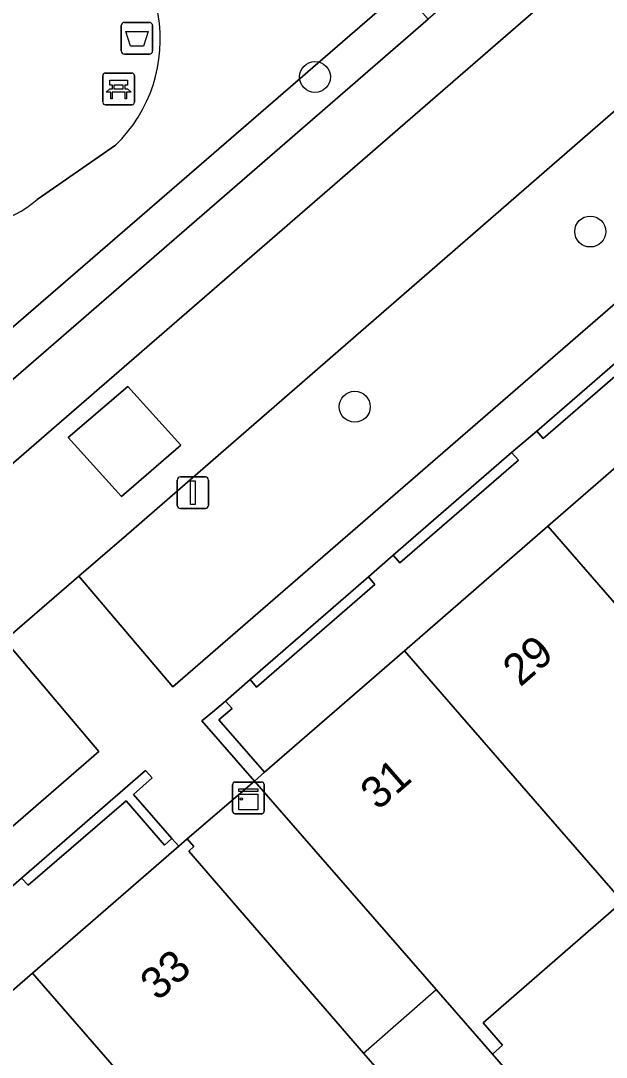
# Model space of a CAD drawing. Extents: x 155887 to 156869, y 383880 to 384678.
# Drawn here: x 156671.64 to 156690.14, y 384256.81 to 384289.59 of the extents above; entities that cross this region are included whole.
import ezdxf

# ---------------------------------------------------------------- set-up
doc = ezdxf.new("R2010")
doc.units = 0
for name, color, linetype in [('IMGEO_Afvalbak', 7, 'Continuous'), ('IMGEO_Bank', 7, 'Continuous'), ('IMGEO_Boom', 7, 'Continuous'), ('IMGEO_Erf', 7, 'Continuous'), ('IMGEO_Groenvoorziening', 7, 'Continuous'), ('IMGEO_Haag', 7, 'Continuous'), ('IMGEO_Kast', 7, 'Continuous'), ('IMGEO_Lichtmast', 7, 'Continuous'), ('IMGEO_Muur', 7, 'Continuous'), ('IMGEO_Pand', 7, 'Continuous'), ('IMGEO_Pand_nummerreeks', 7, 'Continuous'), ('IMGEO_Pand_overbouw', 7, 'Continuous'), ('IMGEO_Parkeervlak_open', 7, 'Continuous'), ('IMGEO_Rijbaan_lokaal_gesloten', 7, 'Continuous'), ('IMGEO_Rijbaan_lokaal_open', 7, 'Continuous'), ('IMGEO_Terreindeel_zand', 7, 'Continuous'), ('IMGEO_Voetpad_open', 7, 'Continuous')]:
    doc.layers.add(name, color=color, linetype=linetype)

msp = doc.modelspace()

# ---------------------------------------------------------------- linework, layer by layer
at = {"layer": 'IMGEO_Afvalbak'}
for p, q in [((156674.814, 384288.637), (156674.814, 384289.437)), ((156674.814, 384289.437), (156674.814, 384288.637)), ((156674.914, 384289.537), (156675.704, 384289.537)), ((156675.704, 384289.537), (156674.914, 384289.537)), ((156675.804, 384289.437), (156675.804, 384288.637)), ((156675.804, 384288.637), (156675.804, 384289.437)), ((156675.704, 384288.537), (156674.914, 384288.537)), ((156674.914, 384288.537), (156675.704, 384288.537))]:
    msp.add_line(p, q, dxfattribs=at)
msp.add_lwpolyline([(156674.957, 384289.251), (156675.661, 384289.251), (156675.512, 384288.781), (156675.106, 384288.781), (156674.957, 384289.251)], dxfattribs=at)
for centre, start, end in [((156674.914, 384289.437), 90, 180), ((156674.914, 384289.437), 90, 180), ((156675.704, 384289.437), 0, 90), ((156675.704, 384289.437), 360, 90), ((156674.914, 384288.637), 180, 270), ((156674.914, 384288.637), 180, 270), ((156675.704, 384288.637), 270, 0), ((156675.704, 384288.637), 270, 0)]:
    msp.add_arc(centre, 0.1, start, end, dxfattribs=at)
at = {"layer": 'IMGEO_Bank'}
for p, q in [((156674.231, 384287.01), (156674.231, 384287.851)), ((156674.231, 384287.851), (156674.231, 384287.01)), ((156674.306, 384287.935), (156675.147, 384287.935)), ((156675.147, 384287.935), (156674.306, 384287.935)), ((156675.231, 384287.86), (156675.231, 384287.019)), ((156675.231, 384287.019), (156675.231, 384287.86)), ((156674.928, 384287.333), (156674.535, 384287.333)), ((156674.54, 384287.441), (156674.54, 384287.547)), ((156674.584, 384287.547), (156674.584, 384287.441)), ((156674.872, 384287.553), (156674.59, 384287.553)), ((156674.59, 384287.435), (156674.872, 384287.435)), ((156674.878, 384287.441), (156674.878, 384287.547)), ((156674.922, 384287.547), (156674.922, 384287.441)), ((156675.156, 384286.935), (156674.315, 384286.935)), ((156674.315, 384286.935), (156675.156, 384286.935))]:
    msp.add_line(p, q, dxfattribs=at)
for points in [[(156674.534, 384287.553), (156674.448, 384287.553), (156674.448, 384287.714), (156675.011, 384287.714), (156675.011, 384287.553), (156674.928, 384287.553)], [(156674.478, 384287.333), (156674.336, 384287.333), (156674.448, 384287.435), (156674.534, 384287.435)], [(156674.528, 384287.326), (156674.528, 384287.119), (156674.485, 384287.119), (156674.485, 384287.326)], [(156674.928, 384287.435), (156675.011, 384287.435), (156675.123, 384287.333), (156674.984, 384287.333)], [(156674.978, 384287.326), (156674.978, 384287.119), (156674.934, 384287.119), (156674.934, 384287.326)]]:
    msp.add_lwpolyline(points, dxfattribs=at)
for centre, radius, start, end in [((156674.309, 384287.857), 0.0779, 92.4484, 184.2845), ((156674.309, 384287.857), 0.0779, 92.4484, 184.2845), ((156675.153, 384287.857), 0.0779, 2.4484, 94.2845), ((156675.153, 384287.857), 0.0779, 2.4484, 94.2845), ((156674.478, 384287.326), 0.00671, 2.8957, 87.1043), ((156674.535, 384287.326), 0.00671, 92.8957, 177.1043), ((156674.533, 384287.546), 0.00671, 2.8957, 87.1043), ((156674.533, 384287.442), 0.00671, 272.8957, 357.1043), ((156674.59, 384287.546), 0.00671, 92.8957, 177.1043), ((156674.59, 384287.442), 0.00671, 182.8957, 267.1043), ((156674.872, 384287.546), 0.00671, 2.8957, 87.1043), ((156674.872, 384287.442), 0.00671, 272.8957, 357.1043), ((156674.929, 384287.546), 0.00671, 92.8957, 177.1043), ((156674.929, 384287.442), 0.00671, 182.8957, 267.1043), ((156674.927, 384287.326), 0.00671, 2.8957, 87.1043), ((156674.984, 384287.326), 0.00671, 92.8957, 177.1043), ((156674.309, 384287.013), 0.0779, 182.4484, 274.2845), ((156674.309, 384287.013), 0.0779, 182.4484, 274.2845), ((156675.153, 384287.013), 0.0779, 272.4484, 4.2845), ((156675.153, 384287.013), 0.0779, 272.4484, 4.2845)]:
    msp.add_arc(centre, radius, start, end, dxfattribs=at)
at = {"layer": 'IMGEO_Boom'}
for centre in [(156680.937, 384287.811), (156689.636, 384282.924), (156682.194, 384277.383)]:
    msp.add_circle(centre, 0.489, dxfattribs=at)
at = {"layer": 'IMGEO_Erf'}
for points in [[(156691.898, 384279.626), (156688.149, 384276.374), (156687.943, 384276.612), (156687.152, 384275.935), (156687.365, 384275.693), (156683.618, 384272.446), (156683.412, 384272.688), (156682.628, 384272.003), (156682.831, 384271.765), (156679.09, 384268.519), (156678.883, 384268.761), (156678.109, 384268.076), (156678.324, 384267.842), (156677.902, 384267.48), (156679.34, 384265.824), (156683.766, 384269.669), (156688.294, 384273.603), (156692.836, 384277.549)], [(156667.478, 384255.543), (156672.007, 384259.474), (156676.631, 384263.488), (156676.416, 384263.729), (156676.181, 384263.519), (156674.964, 384264.918), (156671.871, 384262.255), (156671.658, 384262.48), (156670.878, 384261.796), (156671.081, 384261.563), (156667.336, 384258.317), (156667.134, 384258.551), (156666.334, 384257.89), (156666.555, 384257.634), (156662.809, 384254.38)], [(156690.542, 384261.628), (156686.251, 384257.898), (156686.867, 384257.189), (156686.542, 384256.907), (156692.537, 384250)]]:
    msp.add_lwpolyline(points, dxfattribs=at)
at = {"layer": 'IMGEO_Groenvoorziening'}
msp.add_lwpolyline([(156651.967, 384326.881), (156651.628, 384327.258), (156649.422, 384325.338), (156649.784, 384324.922), (156650.206, 384324.374), (156651.931, 384325.873), (156667.849, 384307.558), (156670.041, 384305.035), (156672.024, 384302.756), (156683.131, 384290.072), (156668.738, 384277.618), (156669.214, 384277.079), (156669.563, 384276.677), (156684.514, 384289.644), (156684.165, 384290.027), (156672.593, 384303.245), (156670.597, 384305.482)], close=True, dxfattribs=at)
for points in [[(156647.84, 384282.031), (156659.025, 384269.149), (156666.745, 384275.762), (156667.151, 384275.248), (156667.479, 384274.87), (156669.563, 384276.677), (156669.214, 384277.079), (156668.738, 384277.618), (156683.131, 384290.072), (156672.024, 384302.756), (156670.041, 384305.035), (156667.849, 384307.558), (156651.931, 384325.873)], [(156674.628, 384285.65), (156672.161, 384283.939)]]:
    msp.add_lwpolyline(points, dxfattribs=at)
for centre, radius, start, end in [((156671.387, 384289), 4.661, 314.0554, 65.5124), ((156669.826, 384286.658), 3.584, 204.2158, 310.6508)]:
    msp.add_arc(centre, radius, start, end, dxfattribs=at)
at = {"layer": 'IMGEO_Haag'}
msp.add_lwpolyline([(156651.967, 384326.881), (156651.628, 384327.258), (156649.422, 384325.338), (156649.784, 384324.922), (156650.206, 384324.374), (156651.931, 384325.873), (156667.849, 384307.558), (156670.041, 384305.035), (156672.024, 384302.756), (156683.131, 384290.072), (156668.738, 384277.618), (156669.214, 384277.079), (156669.563, 384276.677), (156684.514, 384289.644), (156684.165, 384290.027), (156672.593, 384303.245), (156670.597, 384305.482)], close=True, dxfattribs=at)
at = {"layer": 'IMGEO_Kast'}
for p, q in [((156678.332, 384264.59), (156678.332, 384265.431)), ((156678.332, 384265.431), (156678.332, 384264.59)), ((156678.407, 384265.515), (156679.248, 384265.515)), ((156679.248, 384265.515), (156678.407, 384265.515)), ((156679.332, 384265.44), (156679.332, 384264.599)), ((156679.332, 384264.599), (156679.332, 384265.44)), ((156679.257, 384264.515), (156678.416, 384264.515)), ((156678.416, 384264.515), (156679.257, 384264.515))]:
    msp.add_line(p, q, dxfattribs=at)
for points in [[(156678.527, 384265.305), (156679.127, 384265.305), (156679.127, 384265.22), (156678.527, 384265.22), (156678.527, 384265.305)], [(156678.527, 384265.13), (156679.127, 384265.13), (156679.127, 384264.641), (156678.527, 384264.641), (156678.527, 384265.13)]]:
    msp.add_lwpolyline(points, dxfattribs=at)
msp.add_circle((156678.611, 384264.979), 0.0377, dxfattribs=at)
for centre, start, end in [((156678.41, 384265.437), 92.4484, 184.2845), ((156678.41, 384265.437), 92.4484, 184.2845), ((156679.254, 384265.437), 2.4484, 94.2845), ((156679.254, 384265.437), 2.4484, 94.2845), ((156678.41, 384264.593), 182.4484, 274.2845), ((156678.41, 384264.593), 182.4484, 274.2845), ((156679.254, 384264.593), 272.4484, 4.2845), ((156679.254, 384264.593), 272.4484, 4.2845)]:
    msp.add_arc(centre, 0.0779, start, end, dxfattribs=at)
at = {"layer": 'IMGEO_Lichtmast'}
for p, q in [((156676.583, 384274.263), (156676.583, 384275.063)), ((156676.583, 384275.063), (156676.583, 384274.263)), ((156676.683, 384275.163), (156677.473, 384275.163)), ((156677.473, 384275.163), (156676.683, 384275.163)), ((156677.573, 384275.063), (156677.573, 384274.263)), ((156677.573, 384274.263), (156677.573, 384275.063)), ((156677.473, 384274.163), (156676.683, 384274.163)), ((156676.683, 384274.163), (156677.473, 384274.163))]:
    msp.add_line(p, q, dxfattribs=at)
msp.add_lwpolyline([(156677.003, 384275.038), (156677.153, 384275.038), (156677.153, 384274.288), (156677.003, 384274.288), (156677.003, 384275.038)], dxfattribs=at)
for centre, start, end in [((156676.683, 384275.063), 90, 180), ((156676.683, 384275.063), 90, 180), ((156677.473, 384275.063), 0, 90), ((156677.473, 384275.063), 360, 90), ((156676.683, 384274.263), 180, 270), ((156676.683, 384274.263), 180, 270), ((156677.473, 384274.263), 270, 0), ((156677.473, 384274.263), 270, 0)]:
    msp.add_arc(centre, 0.1, start, end, dxfattribs=at)
at = {"layer": 'IMGEO_Muur'}
for points in [[(156687.943, 384276.612), (156688.149, 384276.374), (156691.898, 384279.626), (156691.691, 384279.856)], [(156683.412, 384272.688), (156683.618, 384272.446), (156687.365, 384275.693), (156687.152, 384275.935)], [(156678.883, 384268.761), (156679.09, 384268.519), (156682.831, 384271.765), (156682.628, 384272.003)], [(156677.902, 384267.48), (156678.324, 384267.842), (156678.109, 384268.076), (156677.693, 384267.721), (156677.364, 384267.453), (156679.025, 384265.545), (156679.34, 384265.824)], [(156671.658, 384262.48), (156671.871, 384262.255), (156674.964, 384264.918), (156676.181, 384263.519), (156676.416, 384263.729), (156675.2, 384265.12), (156675.793, 384265.65), (156675.585, 384265.881)]]:
    msp.add_lwpolyline(points, close=True, dxfattribs=at)
at = {"layer": 'IMGEO_Pand'}
for points in [[(156692.836, 384277.549), (156688.294, 384273.603), (156693.895, 384267.152), (156695.803, 384264.954), (156695.913, 384265.05), (156695.298, 384265.76), (156699.598, 384269.496), (156700.214, 384268.788), (156700.345, 384268.902)], [(156688.294, 384273.603), (156683.766, 384269.669), (156688.668, 384264.024), (156691.276, 384261.02), (156691.393, 384261.122), (156695.803, 384264.954), (156693.895, 384267.152)], [(156683.766, 384269.669), (156679.34, 384265.824), (156679.025, 384265.545), (156684.764, 384258.95), (156686.542, 384256.907), (156686.867, 384257.189), (156686.251, 384257.898), (156690.542, 384261.628), (156691.159, 384260.919), (156691.276, 384261.02), (156688.668, 384264.024)], [(156676.894, 384263.716), (156676.631, 384263.488), (156672.007, 384259.474), (156676.201, 384254.642), (156677.776, 384252.827), (156679.727, 384250.579), (156684.438, 384254.685), (156682.614, 384256.777), (156682.473, 384256.94), (156676.945, 384263.327), (156677.11, 384263.473)], [(156672.007, 384259.474), (156667.478, 384255.543), (156672.288, 384250), (156673.255, 384248.886), (156675.205, 384246.638), (156679.727, 384250.579), (156677.776, 384252.827), (156676.201, 384254.642)]]:
    msp.add_lwpolyline(points, close=True, dxfattribs=at)
at = {"layer": 'IMGEO_Pand_overbouw'}
msp.add_lwpolyline([(156676.894, 384263.716), (156677.11, 384263.473), (156676.945, 384263.327), (156682.473, 384256.94), (156684.764, 384258.95), (156679.025, 384265.545)], close=True, dxfattribs=at)
at = {"layer": 'IMGEO_Parkeervlak_open'}
for points in [[(156673.475, 384272.027), (156674.96, 384270.277), (156676.443, 384268.529), (156713.109, 384300.329), (156711.571, 384302.065), (156710.042, 384303.791), (156708.555, 384302.487), (156691.805, 384287.952), (156674.975, 384273.325)], [(156671.132, 384269.999), (156669.602, 384268.675), (156648.072, 384250), (156635.98, 384239.512), (156634.461, 384238.187), (156636.003, 384236.436), (156637.519, 384234.714), (156655.122, 384250), (156674.104, 384266.484), (156672.61, 384268.251)]]:
    msp.add_lwpolyline(points, close=True, dxfattribs=at)
at = {"layer": 'IMGEO_Rijbaan_lokaal_gesloten'}
for points in [[(156694.427, 384295.502), (156688.813, 384290.7), (156688.781, 384290.696), (156657.372, 384263.445), (156657.364, 384263.432), (156651.812, 384258.6), (156651.804, 384258.6), (156641.953, 384250)], [(156648.072, 384250), (156669.602, 384268.675), (156671.132, 384269.999), (156673.475, 384272.027), (156674.975, 384273.325), (156691.805, 384287.952)]]:
    msp.add_lwpolyline(points, dxfattribs=at)
msp.add_lwpolyline([(156676.701, 384276.17), (156674.821, 384274.545), (156673.139, 384276.414), (156675.017, 384278.023)], close=True, dxfattribs=at)
at = {"layer": 'IMGEO_Rijbaan_lokaal_open'}
msp.add_lwpolyline([(156674.821, 384274.545), (156676.701, 384276.17), (156675.017, 384278.023), (156673.139, 384276.414)], close=True, dxfattribs=at)
at = {"layer": 'IMGEO_Terreindeel_zand'}
msp.add_lwpolyline([(156672.161, 384283.939), (156674.628, 384285.65)], dxfattribs=at)
for centre, radius, start, end in [((156671.387, 384289), 4.661, 314.0554, 65.5124), ((156669.826, 384286.658), 3.584, 204.2158, 310.6508)]:
    msp.add_arc(centre, radius, start, end, dxfattribs=at)
at = {"layer": 'IMGEO_Voetpad_open'}
for points in [[(156713.109, 384300.329), (156676.443, 384268.529), (156674.96, 384270.277), (156673.475, 384272.027), (156671.132, 384269.999), (156672.61, 384268.251), (156674.104, 384266.484), (156655.122, 384250), (156637.519, 384234.714), (156636.003, 384236.436), (156634.461, 384238.187), (156632.3, 384236.302), (156633.813, 384234.547), (156635.321, 384232.798), (156598.551, 384200.888), (156595.84, 384203.947)], [(156688.963, 384293.503), (156684.514, 384289.644), (156669.563, 384276.677), (156667.479, 384274.87), (156659.267, 384267.747), (156654.534, 384263.642)], [(156657.372, 384263.445), (156688.781, 384290.696)], [(156662.601, 384254.619), (156666.334, 384257.89), (156667.134, 384258.551), (156670.878, 384261.796), (156671.658, 384262.48), (156675.585, 384265.881), (156675.793, 384265.65), (156675.2, 384265.12), (156676.416, 384263.729), (156676.631, 384263.488), (156676.894, 384263.716), (156679.025, 384265.545), (156677.364, 384267.453), (156677.693, 384267.721), (156678.109, 384268.076), (156678.883, 384268.761), (156682.628, 384272.003), (156683.412, 384272.688), (156687.152, 384275.935), (156687.943, 384276.612), (156691.691, 384279.856)]]:
    msp.add_lwpolyline(points, dxfattribs=at)
msp.add_lwpolyline([(156702.629, 384238.373), (156694.473, 384247.77), (156693.1, 384249.352), (156692.537, 384250), (156686.542, 384256.907), (156684.764, 384258.95), (156679.025, 384265.545), (156676.894, 384263.716), (156677.11, 384263.473), (156676.945, 384263.327), (156682.473, 384256.94), (156682.614, 384256.777), (156684.438, 384254.685), (156688.507, 384250), (156690.803, 384247.359), (156692.178, 384245.777), (156698.727, 384238.245), (156700.467, 384236.231), (156706.022, 384229.824), (156706.188, 384229.966), (156706.391, 384229.725), (156708.523, 384231.58), (156702.763, 384238.219)], close=True, dxfattribs=at)

# ---------------------------------------------------------------- texts
at = {"layer": 'IMGEO_Pand_nummerreeks'}
for s, rotation, p in [('29', 40.9779, (156687.423, 384268.501)), ('31', 40.9779, (156682.926, 384264.595)), ('33', 40.9608, (156675.965, 384258.567))]:
    msp.add_text(s, height=1, rotation=rotation, dxfattribs=at).set_placement(p)

doc.saveas('drawing.dxf')
